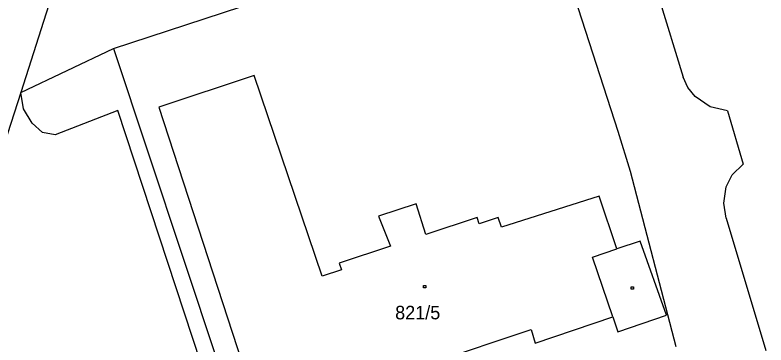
# Model space of a CAD drawing. Extents: x -795483 to -789093, y -1112258 to -1108741.
# Drawn here: x -791184.2 to -791089.6, y -1110246.6 to -1110205.1 of the extents above; entities that cross this region are included whole.
import ezdxf

# ---------------------------------------------------------------- set-up
doc = ezdxf.new("R2010")
doc.units = 0
for name, color, linetype in [('Vrstva 1', 7, 'Continuous'), ('Vrstva 15', 7, 'Continuous'), ('Vrstva 2', 7, 'Continuous'), ('Vrstva 25', 7, 'Continuous')]:
    doc.layers.add(name, color=color, linetype=linetype)

msp = doc.modelspace()

# ---------------------------------------------------------------- linework, layer by layer
at = {"layer": 'Vrstva 1'}
for p, q in [((-791166.06, -1110159.82), (-791183.51, -1110214.85)), ((-791104.38, -1110198.7), (-791100.06, -1110212.9)), ((-791108.25, -1110219.75), (-791114.34, -1110200.93)), ((-791171.83, -1110209.29), (-791155.78, -1110204.05)), ((-791183.51, -1110214.85), (-791171.83, -1110209.29)), ((-791171.83, -1110209.29), (-791150.52, -1110273.38)), ((-791099.47, -1110214.19), (-791100.06, -1110212.9)), ((-791183.51, -1110214.85), (-791186.75, -1110224.77)), ((-791183.19, -1110216.91), (-791183.51, -1110214.85)), ((-791098.55, -1110215.33), (-791099.47, -1110214.19)), ((-791096.65, -1110216.63), (-791098.55, -1110215.33)), ((-791094.48, -1110217.15), (-791096.65, -1110216.63)), ((-791182.09, -1110218.69), (-791183.19, -1110216.91)), ((-791171.3, -1110217.12), (-791179.19, -1110220.18)), ((-791154.41, -1110268.22), (-791171.3, -1110217.12)), ((-791094.48, -1110217.15), (-791092.5, -1110223.87)), ((-791180.77, -1110219.88), (-791182.09, -1110218.69)), ((-791179.19, -1110220.18), (-791180.77, -1110219.88)), ((-791106.7, -1110224.79), (-791108.25, -1110219.75)), ((-791093.89, -1110225.21), (-791092.5, -1110223.87)), ((-791100.95, -1110246.85), (-791106.7, -1110224.79)), ((-791094.65, -1110226.73), (-791093.89, -1110225.21)), ((-791094.95, -1110228.75), (-791094.65, -1110226.73)), ((-791094.63, -1110230.67), (-791094.95, -1110228.75)), ((-791094.63, -1110230.67), (-791089.62, -1110247.33))]:
    msp.add_line(p, q, dxfattribs=at)
at = {"layer": 'Vrstva 2'}
for p, q in [((-791154.12, -1110212.71), (-791166.13, -1110216.7)), ((-791145.54, -1110237.96), (-791154.12, -1110212.71)), ((-791166.13, -1110216.7), (-791153.27, -1110256)), ((-791110.66, -1110227.88), (-791122.95, -1110231.77)), ((-791108.42, -1110234.53), (-791110.66, -1110227.88)), ((-791133.69, -1110228.84), (-791138.44, -1110230.41)), ((-791132.5, -1110232.7), (-791133.69, -1110228.84)), ((-791138.44, -1110230.41), (-791136.94, -1110234.17)), ((-791126, -1110230.57), (-791132.5, -1110232.7)), ((-791125.74, -1110231.35), (-791126, -1110230.57)), ((-791123.36, -1110230.57), (-791125.74, -1110231.35)), ((-791122.95, -1110231.77), (-791123.36, -1110230.57)), ((-791105.48, -1110233.53), (-791108.42, -1110234.53)), ((-791102.15, -1110242.88), (-791105.48, -1110233.53)), ((-791136.94, -1110234.17), (-791143.38, -1110236.33)), ((-791111.47, -1110235.57), (-791108.42, -1110234.53)), ((-791108.92, -1110243.07), (-791111.47, -1110235.57)), ((-791143.38, -1110236.33), (-791143.11, -1110237.15)), ((-791143.11, -1110237.15), (-791145.54, -1110237.96)), ((-791118.69, -1110246.38), (-791108.92, -1110243.07)), ((-791108.92, -1110243.07), (-791108.28, -1110244.96)), ((-791108.28, -1110244.96), (-791102.15, -1110242.88)), ((-791141.17, -1110251.97), (-791119.21, -1110244.68)), ((-791119.21, -1110244.68), (-791118.69, -1110246.38))]:
    msp.add_line(p, q, dxfattribs=at)
at = {"layer": 'Vrstva 25'}
for p, q in [((-791132.77, -1110239.14), (-791132.47, -1110239.14)), ((-791132.77, -1110239.44), (-791132.77, -1110239.14)), ((-791132.47, -1110239.44), (-791132.77, -1110239.44)), ((-791132.47, -1110239.14), (-791132.47, -1110239.44)), ((-791106.61, -1110239.29), (-791106.31, -1110239.29)), ((-791106.61, -1110239.59), (-791106.61, -1110239.29)), ((-791106.31, -1110239.29), (-791106.31, -1110239.59)), ((-791106.31, -1110239.59), (-791106.61, -1110239.59))]:
    msp.add_line(p, q, dxfattribs=at)

# ---------------------------------------------------------------- texts
at = {"layer": 'Vrstva 15'}
msp.add_text('821/5', height=1.7, dxfattribs=at).set_placement((-791136.349, -1110243.39))

doc.saveas('drawing.dxf')
